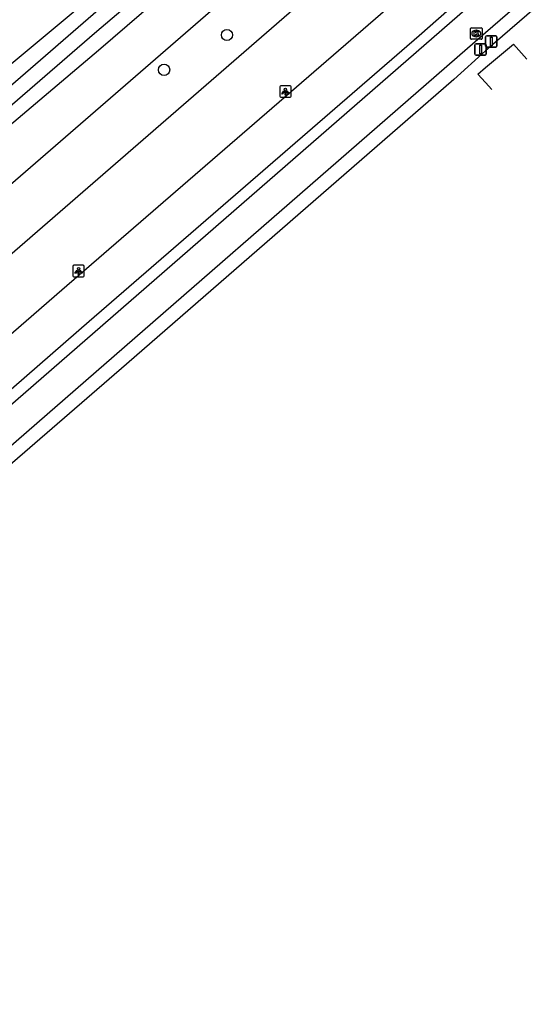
# Model space of a CAD drawing. Extents: x 155018 to 156648, y 383980 to 385733.
# Drawn here: x 155959.5 to 156004.3, y 384034.7 to 384120.9 of the extents above; entities that cross this region are included whole.
import ezdxf

# ---------------------------------------------------------------- set-up
doc = ezdxf.new("R2010")
doc.units = 0
for name, color, linetype in [('IMGEO_Afsluitpaal', 7, 'Continuous'), ('IMGEO_Boom', 7, 'Continuous'), ('IMGEO_Fietspad_gesloten', 7, 'Continuous'), ('IMGEO_Greppel_droge_sloot', 7, 'Continuous'), ('IMGEO_Groenvoorziening', 7, 'Continuous'), ('IMGEO_Kolk', 7, 'Continuous'), ('IMGEO_Lichtpunt', 7, 'Continuous'), ('IMGEO_Loofbos', 7, 'Continuous'), ('IMGEO_Rijbaan_lokaal_gesloten', 7, 'Continuous'), ('IMGEO_Rijbaan_lokaal_open', 7, 'Continuous'), ('IMGEO_Waterloop', 7, 'Continuous')]:
    doc.layers.add(name, color=color, linetype=linetype)

msp = doc.modelspace()

# ---------------------------------------------------------------- linework, layer by layer
at = {"layer": 'IMGEO_Afsluitpaal'}
for p, q in [((156000.015, 384118.603), (156000.015, 384119.403)), ((156000.015, 384119.403), (156000.015, 384118.603)), ((156000.115, 384119.503), (156000.905, 384119.503)), ((156000.905, 384119.503), (156000.115, 384119.503)), ((156001.005, 384119.403), (156001.005, 384118.603)), ((156001.005, 384118.603), (156001.005, 384119.403)), ((155999.084, 384117.906), (155999.084, 384118.706)), ((155999.084, 384118.706), (155999.084, 384117.906)), ((155999.184, 384118.806), (155999.974, 384118.806)), ((155999.974, 384118.806), (155999.184, 384118.806)), ((156000.074, 384118.706), (156000.074, 384117.906)), ((156000.074, 384117.906), (156000.074, 384118.706)), ((156000.905, 384118.503), (156000.115, 384118.503)), ((156000.115, 384118.503), (156000.905, 384118.503)), ((155999.974, 384117.806), (155999.184, 384117.806)), ((155999.184, 384117.806), (155999.974, 384117.806))]:
    msp.add_line(p, q, dxfattribs=at)
for points in [[(156000.435, 384119.378), (156000.585, 384119.378), (156000.585, 384118.628), (156000.435, 384118.628), (156000.435, 384119.378)], [(155999.504, 384118.681), (155999.654, 384118.681), (155999.654, 384117.931), (155999.504, 384117.931), (155999.504, 384118.681)]]:
    msp.add_lwpolyline(points, dxfattribs=at)
for centre, start, end in [((156000.115, 384119.403), 90, 180), ((156000.115, 384119.403), 90, 180), ((156000.905, 384119.403), 0, 90), ((156000.905, 384119.403), 360, 90), ((155999.184, 384118.706), 90, 180), ((155999.184, 384118.706), 90, 180), ((155999.974, 384118.706), 0, 90), ((155999.974, 384118.706), 360, 90), ((156000.115, 384118.603), 180, 270), ((156000.115, 384118.603), 180, 270), ((156000.905, 384118.603), 270, 0), ((156000.905, 384118.603), 270, 0), ((155999.184, 384117.906), 180, 270), ((155999.184, 384117.906), 180, 270), ((155999.974, 384117.906), 270, 0), ((155999.974, 384117.906), 270, 0)]:
    msp.add_arc(centre, 0.1, start, end, dxfattribs=at)
at = {"layer": 'IMGEO_Boom'}
for centre in [(155977.54, 384119.57), (155972.078, 384116.54)]:
    msp.add_circle(centre, 0.489, dxfattribs=at)
at = {"layer": 'IMGEO_Fietspad_gesloten'}
for points in [[(156108.659, 384223.86), (156042.763, 384166.503), (156027.17, 384152.885), (156000, 384129.39), (155991.959, 384122.276), (155963.177, 384097.374), (155941.474, 384078.533), (155898.524, 384041.236), (155893.97, 384037.218), (155891.267, 384034.708)], [(155950.186, 384081.3), (155965.578, 384094.681), (155994.251, 384119.512), (156000, 384124.635), (156029.499, 384150.16), (156038.749, 384158.19)]]:
    msp.add_lwpolyline(points, dxfattribs=at)
at = {"layer": 'IMGEO_Greppel_droge_sloot'}
msp.add_lwpolyline([(155954.209, 384082.249), (155954.678, 384083.88), (156000, 384123.365), (156037.656, 384155.944), (156039.327, 384156.365), (156040.088, 384155.397), (156039.132, 384153.57), (156000, 384119.755), (155956.722, 384082.095), (155954.818, 384081.523), (155954.209, 384082.249)], dxfattribs=at)
at = {"layer": 'IMGEO_Groenvoorziening'}
msp.add_lwpolyline([(155913.399, 384072.883), (155915.778, 384074.889), (155918.495, 384076.934), (155923.474, 384081.051), (155931.302, 384088.164), (155931.968, 384088.635), (155933.051, 384088.835), (155934.132, 384089.46), (155934.694, 384089.751), (155934.443, 384090.534), (155934.499, 384090.864), (155934.675, 384091.3), (155938.804, 384095.05), (155943.524, 384098.708), (155955.783, 384109.293), (155966.377, 384118.246), (155974.065, 384124.891), (155982.266, 384132.102), (155995.213, 384143.255), (156009.468, 384155.768), (156023.347, 384167.763), (156037.913, 384180.38), (156049.546, 384190.659), (156057.38, 384197.54)], dxfattribs=at)
at = {"layer": 'IMGEO_Kolk'}
for p, q in [((155998.709, 384119.272), (155998.709, 384120.124)), ((155998.784, 384120.198), (155999.636, 384120.198)), ((155999.197, 384119.978), (155999.222, 384119.978)), ((155999.71, 384120.124), (155999.71, 384119.272)), ((155999.636, 384119.198), (155998.784, 384119.198)), ((155999.22, 384119.418), (155999.195, 384119.418))]:
    msp.add_line(p, q, dxfattribs=at)
for points in [[(155998.709, 384119.272), (155998.709, 384120.124)], [(155998.784, 384120.198), (155999.636, 384120.198)], [(155999.03, 384119.898), (155999.153, 384119.898), (155999.153, 384119.747), (155999.283, 384119.898), (155999.447, 384119.898), (155999.301, 384119.747), (155999.454, 384119.498), (155999.302, 384119.498), (155999.217, 384119.662), (155999.153, 384119.595), (155999.153, 384119.498), (155999.03, 384119.498), (155999.03, 384119.898)], [(155999.71, 384120.124), (155999.71, 384119.272)], [(155999.636, 384119.198), (155998.784, 384119.198)]]:
    msp.add_lwpolyline(points, dxfattribs=at)
for centre, start, end in [((155998.786, 384120.122), 91.55205, 178.44795), ((155998.786, 384120.122), 91.55205, 178.44795), ((155999.634, 384120.122), 1.55205, 88.44795), ((155999.634, 384120.122), 1.55205, 88.44795), ((155998.786, 384119.274), 181.55205, 268.44795), ((155998.786, 384119.274), 181.55205, 268.44795), ((155999.634, 384119.274), 271.55205, 358.44795), ((155999.634, 384119.274), 271.55205, 358.44795)]:
    msp.add_arc(centre, 0.0765, start, end, dxfattribs=at)
for centre, major_axis, ratio, start_param, end_param in [((155999.196, 384119.698), (-0.387, 0.002), 0.722429, 4.712389, 7.853982), ((155999.221, 384119.698), (-0.39, 0.002), 0.717154, 1.570796, 4.712389)]:
    msp.add_ellipse(centre, major_axis=major_axis, ratio=ratio, start_param=start_param, end_param=end_param, dxfattribs=at)
at = {"layer": 'IMGEO_Lichtpunt'}
for p, q in [((155982.123, 384115.057), (155982.123, 384114.25)), ((155982.123, 384115.057), (155982.123, 384114.25)), ((155983.025, 384115.152), (155982.217, 384115.152)), ((155983.025, 384115.152), (155982.217, 384115.152)), ((155983.119, 384114.25), (155983.119, 384115.057)), ((155983.119, 384114.25), (155983.119, 384115.057)), ((155982.217, 384114.156), (155983.025, 384114.156)), ((155982.217, 384114.156), (155983.025, 384114.156)), ((155964.141, 384099.452), (155964.141, 384098.645)), ((155964.141, 384099.452), (155964.141, 384098.645)), ((155965.043, 384099.547), (155964.235, 384099.547)), ((155965.043, 384099.547), (155964.235, 384099.547)), ((155965.137, 384098.645), (155965.137, 384099.452)), ((155965.137, 384098.645), (155965.137, 384099.452)), ((155964.235, 384098.551), (155965.043, 384098.551)), ((155964.235, 384098.551), (155965.043, 384098.551))]:
    msp.add_line(p, q, dxfattribs=at)
for points in [[(155982.497, 384114.721), (155982.536, 384114.693), (155982.348, 384114.431), (155982.31, 384114.458), (155982.497, 384114.721)], [(155982.599, 384114.673), (155982.646, 384114.673), (155982.646, 384114.351), (155982.599, 384114.351), (155982.599, 384114.673)], [(155982.709, 384114.693), (155982.747, 384114.72), (155982.934, 384114.458), (155982.895, 384114.43), (155982.709, 384114.693)], [(155964.515, 384099.116), (155964.554, 384099.088), (155964.366, 384098.826), (155964.328, 384098.853), (155964.515, 384099.116)], [(155964.727, 384099.088), (155964.765, 384099.115), (155964.952, 384098.853), (155964.913, 384098.825), (155964.727, 384099.088)], [(155964.617, 384099.068), (155964.664, 384099.068), (155964.664, 384098.746), (155964.617, 384098.746), (155964.617, 384099.068)]]:
    msp.add_lwpolyline(points, dxfattribs=at)
for centre in [(155982.622, 384114.855), (155964.64, 384099.25)]:
    msp.add_circle(centre, 0.0994, dxfattribs=at)
for centre, start, end in [((155982.217, 384115.057), 90, 180), ((155982.217, 384115.057), 90, 180), ((155983.025, 384115.057), 0, 90), ((155983.025, 384115.057), 0, 90), ((155982.217, 384114.25), 180, 270), ((155982.217, 384114.25), 180, 270), ((155983.025, 384114.25), 270, 0), ((155983.025, 384114.25), 270, 360), ((155964.235, 384099.452), 90, 180), ((155964.235, 384099.452), 90, 180), ((155965.043, 384099.452), 0, 90), ((155965.043, 384099.452), 0, 90), ((155964.235, 384098.645), 180, 270), ((155964.235, 384098.645), 180, 270), ((155965.043, 384098.645), 270, 0), ((155965.043, 384098.645), 270, 360)]:
    msp.add_arc(centre, 0.0946, start, end, dxfattribs=at)
at = {"layer": 'IMGEO_Loofbos'}
for points in [[(156095.979, 384225.365), (156000, 384142.358), (155882.665, 384040.607), (155880.673, 384040.961), (155879.606, 384042.101)], [(155886.455, 384037.776), (156000, 384136.33), (156047.39, 384177.287), (156099.856, 384223.125)], [(156040.321, 384187.982), (156039.338, 384186.851), (156026.933, 384175.883), (156022.221, 384171.623), (156009.533, 384160.353), (155989.928, 384144.172), (155970.749, 384127.029), (155957.905, 384116.314), (155955.984, 384113.84), (155953.405, 384112.133), (155948.909, 384108.584), (155933.577, 384094.826), (155929.437, 384091.489), (155913.638, 384077.773), (155898.773, 384064.516), (155888.563, 384055.096), (155883.544, 384050.491), (155881.177, 384048.344), (155879.064, 384046.391), (155876.985, 384043.957), (155875.1, 384041.222), (155874.569, 384040.384), (155874.024, 384040.111)]]:
    msp.add_lwpolyline(points, dxfattribs=at)
at = {"layer": 'IMGEO_Rijbaan_lokaal_gesloten'}
msp.add_lwpolyline([(156042.459, 384154.994), (156032.747, 384146.463), (156000, 384118.183), (155997.27, 384115.691), (155968.804, 384090.95), (155952.409, 384076.779)], dxfattribs=at)
at = {"layer": 'IMGEO_Rijbaan_lokaal_open'}
msp.add_lwpolyline([(156000.554, 384114.819), (156000, 384115.432), (155999.347, 384116.175), (156000, 384116.738), (156002.457, 384118.77), (156003.602, 384117.465)], dxfattribs=at)
at = {"layer": 'IMGEO_Waterloop'}
for points in [[(156084.09, 384223.856), (156034.533, 384180.903), (155933.217, 384093.005), (155880.653, 384046.552)], [(155905.531, 384067.357), (155966.041, 384119.714), (155977.124, 384129.183), (156057.782, 384199.374), (156080.584, 384219.374)]]:
    msp.add_lwpolyline(points, dxfattribs=at)

doc.saveas('drawing.dxf')
